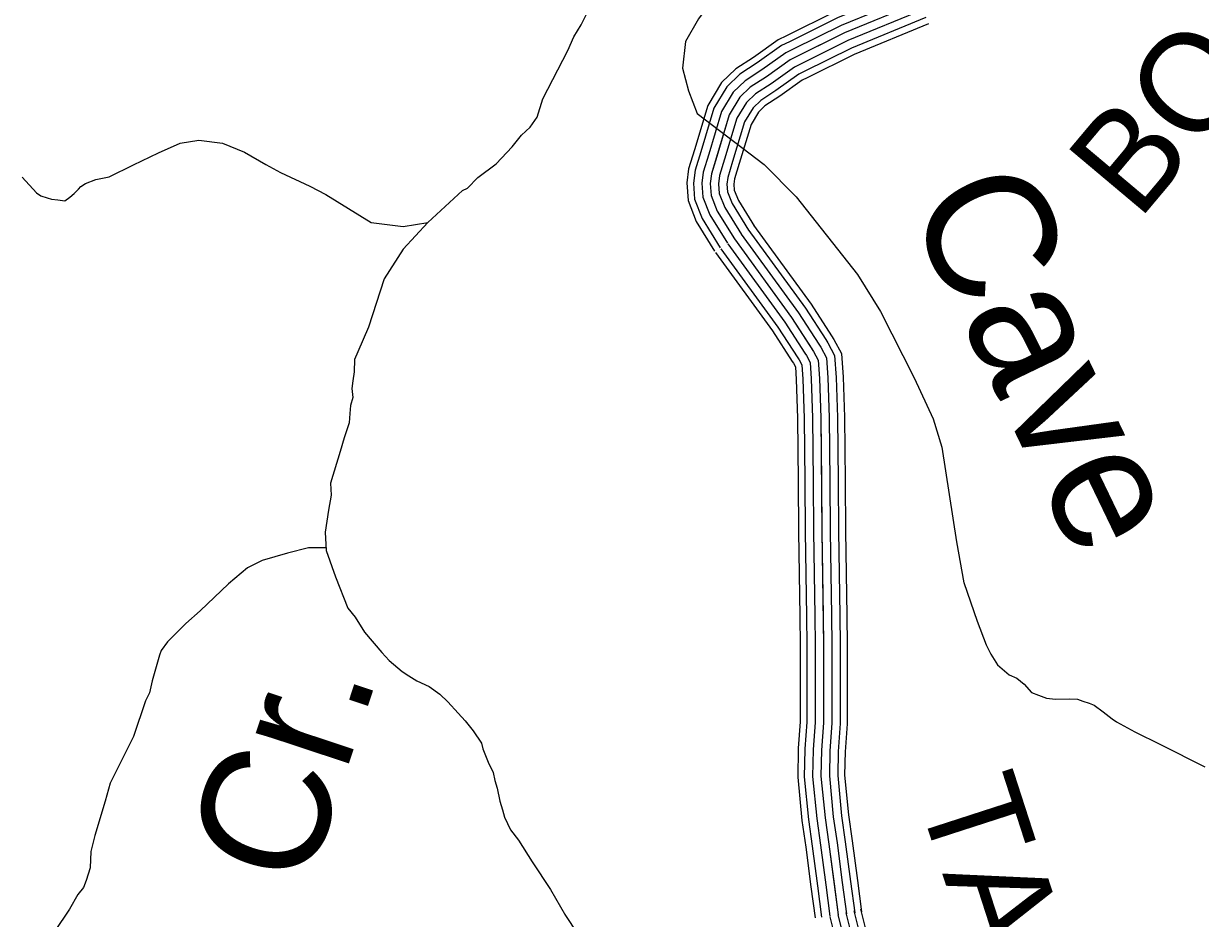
# Model space of a CAD drawing. Extents: x 1551132 to 1791609, y 378168 to 563823.
# Drawn here: x 1587335 to 1591714, y 472611 to 475940 of the extents above; entities that cross this region are included whole.
import ezdxf

# ---------------------------------------------------------------- set-up
doc = ezdxf.new("R2010")
doc.units = 0
for name, color, linetype in [('DESIGN - DRAINAGE - Bridges and Cross Drains Size Text', 7, 'Continuous'), ('DESIGN - ROW - Right-of-Way and Easement Labels', 7, 'Continuous'), ('DESIGN - TRANSPORTATION - Text', 7, 'Continuous'), ('SURVEY - CONTOURS - Index with Text', 7, 'Continuous')]:
    doc.layers.add(name, color=color, linetype=linetype)

msp = doc.modelspace()

# ---------------------------------------------------------------- linework, layer by layer
at = {"layer": 'DESIGN - TRANSPORTATION - Text'}
for points in [[(1590026.047, 476183.561), (1589939.365, 476083.684), (1589847.267, 475957.522), (1589798.51, 475873.411), (1589787.677, 475773.534), (1589809.343, 475689.423), (1589841.851, 475605.321), (1590091.053, 475416.075), (1590210.233, 475295.172), (1590437.77, 475006.048), (1590524.442, 474869.378), (1590649.048, 474622.313), (1590719.471, 474469.867), (1590751.978, 474364.731), (1590806.152, 474012.53), (1590833.551, 473859.751)], [(1588968.396, 475318.588), (1588986.862, 475328.222), (1589025.453, 475367.615), (1589094.185, 475418.541), (1589153.125, 475481.618), (1589187.783, 475525.085), (1589220.215, 475554.578), (1589246.79, 475592.162), (1589267.847, 475659.856), (1589360.637, 475840.444), (1589383.403, 475890.103), (1589410.103, 475935.696), (1589436.935, 475989.281)], [(1587330.885, 475368.822), (1587383.875, 475309.954), (1587399.691, 475299.695), (1587423.524, 475291.311), (1587439.44, 475287.053), (1587463.373, 475284.67), (1587489.272, 475280.253), (1587507.472, 475293.97), (1587523.672, 475307.712), (1587539.905, 475323.462), (1587548.054, 475333.329), (1587566.221, 475345.046), (1587604.42, 475360.438), (1587654.51, 475369.639), (1587745.116, 475414.207), (1587837.723, 475458.741), (1587918.212, 475495.467), (1587988.302, 475506.351), (1588076.017, 475494.942), (1588157.382, 475461.625), (1588236.563, 475416.34), (1588292.004, 475385.439), (1588401.076, 475335.672), (1588460.508, 475304.704), (1588628.346, 475200.552), (1588747.534, 475184.776), (1588839.624, 475200.552)], [(1588968.396, 475318.588), (1588839.624, 475200.552), (1588747.534, 475100.666), (1588677.103, 474990.279), (1588618.379, 474809.966), (1588599.671, 474764.249), (1588578.963, 474718.564), (1588566.53, 474690.755), (1588565.788, 474644.745), (1588561.255, 474610.803), (1588556.805, 474582.86), (1588560.255, 474548.793), (1588551.789, 474518.917), (1588549.314, 474488.941), (1588546.772, 474454.974), (1588527.897, 474399.247), (1588513.081, 474347.463), (1588477.24, 474229.993), (1588480.532, 474185.917), (1588469.649, 474130.074), (1588458.349, 474048.222), (1588461.257, 473980.145), (1588495.631, 473881.551), (1588541.705, 473764.764), (1588569.146, 473732.313), (1588604.195, 473675.729), (1588668.919, 473600.66), (1588696.393, 473570.209), (1588743.683, 473529.433), (1588769.391, 473513.016), (1588799.057, 473494.532), (1588844.673, 473473.79), (1588884.163, 473445.148), (1588913.671, 473416.664), (1588952.945, 473374.013), (1588978.453, 473345.595), (1589007.835, 473309.111), (1589039.051, 473262.593), (1589044.726, 473242.493), (1589063.892, 473192.166), (1589083.259, 473153.84), (1589088.767, 473123.74), (1589098.3, 473095.572), (1589107.516, 473047.404), (1589116.991, 473015.237), (1589124.532, 472987.111), (1589147.757, 472940.718), (1589177.106, 472902.226), (1589227.747, 472821.382), (1589296.012, 472718.246), (1589352.394, 472621.302)], [(1588460.832, 473990.12), (1588395.475, 473989.203), (1588317.269, 473970.444), (1588222.929, 473941.944), (1588168.556, 473914.801), (1588097.699, 473855.916), (1587992.21, 473755.564), (1587939.519, 473708.387), (1587888.754, 473657.178), (1587870.496, 473639.469), (1587848.013, 473607.81), (1587841.73, 473589.909), (1587826.922, 473538.125), (1587814.23, 473494.307), (1587803.539, 473450.464), (1587789.081, 473420.68), (1587744.99, 473287.326), (1587658.325, 473114.647), (1587639.259, 473046.928), (1587601.26, 472919.483), (1587586.319, 472859.698), (1587583.36, 472799.713), (1587568.619, 472751.937), (1587558.211, 472726.087), (1587537.828, 472700.403), (1587506.97, 472644.876)], [(1590833.385, 473860.21), (1590884.142, 473717.223), (1590916.682, 473628.662), (1590934.115, 473594.37), (1590959.431, 473553.952), (1591002.797, 473517.234), (1591030.563, 473504.792), (1591058.171, 473482.333), (1591085.645, 473451.883), (1591111.444, 473441.466), (1591141.244, 473430.982), (1591175.135, 473426.44), (1591227.083, 473427.607), (1591257.041, 473427.132), (1591276.89, 473418.807), (1591300.757, 473412.423), (1591318.598, 473404.132), (1591352.164, 473379.581), (1591385.705, 473353.039), (1591401.521, 473342.78), (1591470.836, 473305.654), (1591565.967, 473258.111), (1591730.438, 473175.443)], [(1587506.97, 472644.876), (1587397.639, 472482.43), (1587394.831, 472473.572)], [(1589349.885, 472625.618), (1589496.557, 472402.404), (1589570.513, 472288.985), (1589603.529, 472234.358), (1589617.504, 472208.399)]]:
    msp.add_lwpolyline(points, dxfattribs=at)
at = {"layer": 'SURVEY - CONTOURS - Index with Text'}
for points in [[(1590636.074, 476100.235), (1590354.005, 475984.123), (1590173.926, 475894.612)], [(1590645.482, 476077.376), (1590364.222, 475961.606), (1590184.934, 475872.478)], [(1590657.282, 476048.708), (1590377.038, 475933.355), (1590198.726, 475844.719)], [(1590669.081, 476020.041), (1590389.855, 475905.104), (1590187.634, 475804.585), (1590100.311, 475742.042), (1590039.471, 475703.074), (1590000.697, 475665.698), (1589961.389, 475600.271), (1589895.074, 475380.99), (1589890.374, 475344.989), (1589893.533, 475300.83), (1589916.432, 475242.278), (1589980.539, 475138.868)], [(1590669.081, 476020.041), (1590389.855, 475905.104), (1590212.525, 475816.96)], [(1590680.881, 475991.373), (1590402.671, 475876.854), (1590226.325, 475789.201)], [(1590692.681, 475962.706), (1590415.487, 475848.603), (1590240.116, 475761.442)], [(1590702.464, 475938.922), (1590426.112, 475825.169), (1590251.566, 475738.408)], [(1590173.943, 475894.621), (1590142.802, 475879.137), (1590051.646, 475813.852), (1589985.472, 475771.467), (1589932.265, 475720.183), (1589881.508, 475635.697), (1589831.392, 475469.984)], [(1590184.943, 475872.487), (1590155.577, 475857.886), (1590065.52, 475793.385), (1590000.864, 475751.975), (1589951.773, 475704.649), (1589904.274, 475625.597), (1589855.05, 475462.826)], [(1590198.742, 475844.728), (1590171.61, 475831.236), (1590082.912, 475767.717), (1590020.172, 475727.525), (1589976.231, 475685.173), (1589932.832, 475612.938), (1589884.716, 475453.851)], [(1590212.542, 475816.969), (1590187.634, 475804.585), (1590100.311, 475742.042), (1590039.471, 475703.074), (1590000.697, 475665.698), (1589961.389, 475600.271), (1589914.39, 475444.875)], [(1590226.342, 475789.21), (1590203.659, 475777.934), (1590117.711, 475716.366), (1590058.771, 475678.623), (1590025.163, 475646.222), (1589989.947, 475587.604), (1589944.065, 475435.9)], [(1590240.141, 475761.451), (1590219.692, 475751.284), (1590135.102, 475690.699), (1590078.078, 475654.173), (1590049.621, 475626.747), (1590018.505, 475574.946), (1589973.731, 475426.925)], [(1590251.591, 475738.425), (1590232.983, 475729.175), (1590149.535, 475669.398), (1590094.095, 475633.889), (1590069.912, 475610.588), (1590042.188, 475564.437), (1589998.347, 475419.483)], [(1589831.401, 475469.993), (1589810.01, 475399.274), (1589803.26, 475347.531), (1589807.976, 475281.504), (1589838.559, 475203.319), (1589906.84, 475093.175)], [(1589855.059, 475462.843), (1589834.259, 475394.066), (1589828.084, 475346.806), (1589832.367, 475287.013), (1589860.758, 475214.419), (1589927.848, 475106.2)], [(1589884.725, 475453.867), (1589864.667, 475387.524), (1589859.233, 475345.898), (1589862.95, 475293.921), (1589888.591, 475228.353), (1589954.189, 475122.534)], [(1589914.399, 475444.892), (1589895.074, 475380.99), (1589890.374, 475344.989), (1589893.533, 475300.83), (1589916.432, 475242.278), (1589980.539, 475138.868)], [(1589944.073, 475435.917), (1589925.482, 475374.457), (1589921.515, 475344.081), (1589924.115, 475307.739), (1589944.273, 475256.204), (1590006.888, 475155.201)], [(1589973.739, 475426.942), (1589955.889, 475367.915), (1589952.665, 475343.173), (1589954.698, 475314.647), (1589972.106, 475270.138), (1590033.229, 475171.535)], [(1589998.355, 475419.5), (1589981.122, 475362.49), (1589978.497, 475342.414), (1589980.072, 475320.372), (1589995.205, 475281.688), (1590055.087, 475185.085)], [(1590005.613, 475157.093), (1590218.758, 474863.877), (1590294.539, 474747.199)], [(1590030.688, 475175.327), (1590244.316, 474881.453), (1590320.539, 474764.083)], [(1590051.487, 475190.444), (1590265.515, 474896.02), (1590342.105, 474778.092)], [(1589955.464, 475120.642), (1590167.659, 474828.743), (1590242.541, 474713.432)], [(1589980.539, 475138.868), (1590193.209, 474846.31), (1590274.898, 474720.523), (1590292.306, 474688.131), (1590296.998, 474619.888), (1590302.189, 474473.459), (1590306.055, 474050.431), (1590311.922, 473627.362), (1590312.371, 473338.696), (1590304.397, 473236.61), (1590302.538, 473140.432), (1590317.588, 472985.803), (1590331.421, 472887.626), (1590366.42, 472624.102)], [(1589980.539, 475138.868), (1590193.209, 474846.31), (1590268.54, 474730.315)], [(1589910.399, 475087.874), (1590121.727, 474797.167), (1590195.817, 474683.081)], [(1589930.39, 475102.408), (1590142.101, 474811.167), (1590216.541, 474696.548)], [(1590320.539, 474764.091), (1590328.297, 474752.133), (1590353.246, 474705.715), (1590358.921, 474623.113), (1590364.179, 474474.842), (1590366.354, 474237.419)], [(1590342.105, 474778.092), (1590350.446, 474765.241), (1590378.521, 474713.007), (1590384.604, 474624.454), (1590389.887, 474475.417), (1590392.07, 474237.653)], [(1590268.532, 474730.332), (1590274.898, 474720.523), (1590292.306, 474688.131), (1590296.998, 474619.888), (1590302.189, 474473.459), (1590304.356, 474236.853)], [(1590294.531, 474747.208), (1590301.598, 474736.324), (1590322.772, 474696.923), (1590327.955, 474621.504), (1590333.18, 474474.15), (1590335.355, 474237.136)], [(1590195.8, 474683.114), (1590200.208, 474676.314), (1590207.075, 474663.539), (1590210.391, 474615.379), (1590215.491, 474471.525), (1590217.641, 474236.061)], [(1590216.525, 474696.573), (1590221.499, 474688.914), (1590231.366, 474670.547), (1590235.074, 474616.662), (1590240.199, 474472.075), (1590242.357, 474236.286)], [(1590242.532, 474713.457), (1590248.199, 474704.723), (1590261.84, 474679.339), (1590266.04, 474618.271), (1590271.198, 474472.767), (1590273.356, 474236.569)], [(1590335.355, 474237.153), (1590337.055, 474050.789), (1590341.404, 473737.323)], [(1590366.354, 474237.436), (1590368.054, 474051.148), (1590372.395, 473737.748)], [(1590392.07, 474237.669), (1590393.762, 474051.44), (1590398.111, 473738.106)], [(1590217.641, 474236.078), (1590219.349, 474049.431), (1590223.699, 473735.69)], [(1590242.357, 474236.303), (1590244.057, 474049.714), (1590248.415, 473736.031)], [(1590273.356, 474236.586), (1590275.056, 474050.073), (1590279.406, 473736.456)], [(1590304.356, 474236.869), (1590306.055, 474050.431), (1590310.405, 473736.89)], [(1590223.699, 473735.706), (1590225.207, 473626.695), (1590225.648, 473342.013), (1590217.999, 473243.968)], [(1590248.415, 473736.048), (1590249.923, 473626.887), (1590250.373, 473341.063), (1590242.64, 473242.043)], [(1590279.406, 473736.473), (1590280.922, 473627.12), (1590281.372, 473339.879), (1590273.539, 473239.635)], [(1590310.405, 473736.906), (1590311.922, 473627.362), (1590312.371, 473338.696), (1590304.447, 473237.218)], [(1590341.404, 473737.34), (1590342.921, 473627.603), (1590343.371, 473337.513), (1590335.354, 473234.802)], [(1590372.395, 473737.765), (1590373.92, 473627.837), (1590374.37, 473336.329), (1590366.253, 473232.393)], [(1590398.111, 473738.123), (1590399.636, 473628.037), (1590400.094, 473335.346), (1590391.894, 473230.385)], [(1590218.007, 473244.152), (1590217.749, 473240.91), (1590215.74, 473137.057), (1590231.465, 472975.545), (1590245.506, 472875.867), (1590265.039, 472728.813)], [(1590242.648, 473242.177), (1590242.448, 473239.685), (1590240.481, 473138.024), (1590256.006, 472978.47), (1590269.997, 472879.217), (1590289.538, 472732.063)], [(1590273.547, 473239.71), (1590273.422, 473238.143), (1590271.514, 473139.224), (1590286.797, 472982.137), (1590300.705, 472883.426), (1590320.263, 472736.147)], [(1590304.447, 473237.235), (1590304.397, 473236.61), (1590302.538, 473140.432), (1590317.588, 472985.803), (1590331.421, 472887.626), (1590350.995, 472740.23)], [(1590335.371, 473235.077), (1590333.562, 473141.641), (1590348.379, 472989.47), (1590362.137, 472891.826), (1590381.728, 472744.314)], [(1590366.345, 473233.535), (1590364.595, 473142.841), (1590379.17, 472993.137), (1590392.844, 472896.034), (1590412.452, 472748.397)], [(1590392.044, 473232.26), (1590390.336, 473143.849), (1590404.711, 472996.179), (1590418.327, 472899.518), (1590437.943, 472751.781)], [(1590412.452, 472748.414), (1590427.877, 472632.269)], [(1590437.943, 472751.797), (1590453.368, 472635.653)], [(1590265.039, 472728.83), (1590280.463, 472612.685)], [(1590289.538, 472732.08), (1590304.963, 472615.935)], [(1590320.263, 472736.164), (1590335.687, 472620.019)], [(1590350.995, 472740.247), (1590366.42, 472624.102)], [(1590381.728, 472744.331), (1590397.152, 472628.186)], [(1590408.285, 472456.415), (1590366.42, 472624.102)], [(1590407.302, 472460.348), (1590366.42, 472624.102)], [(1590437.376, 472467.857), (1590396.494, 472631.611)], [(1590467.451, 472475.365), (1590426.568, 472639.119)], [(1590491.433, 472481.357), (1590450.551, 472645.111)], [(1590377.228, 472452.84), (1590336.345, 472616.594)]]:
    msp.add_lwpolyline(points, dxfattribs=at)

# ---------------------------------------------------------------- texts
at = {"layer": 'DESIGN - DRAINAGE - Bridges and Cross Drains Size Text'}
for s, height, rotation, p in [('Cave', 475.0077, 295.696239, (1590617.011, 475265.557)), ('Cr.', 475.0102, 71.704547, (1588388.322, 472710.135))]:
    msp.add_text(s, height=height, rotation=rotation, dxfattribs=at).set_placement(p)
at = {"layer": 'DESIGN - ROW - Right-of-Way and Easement Labels'}
for s, height, rotation, p in [('BOOKER', 370.0023, 49.955517, (1591483.876, 475203.598)), ('TAYLORS', 370.0077, 287.930211, (1590660.063, 473066.447))]:
    msp.add_text(s, height=height, rotation=rotation, dxfattribs=at).set_placement(p)

doc.saveas('drawing.dxf')
